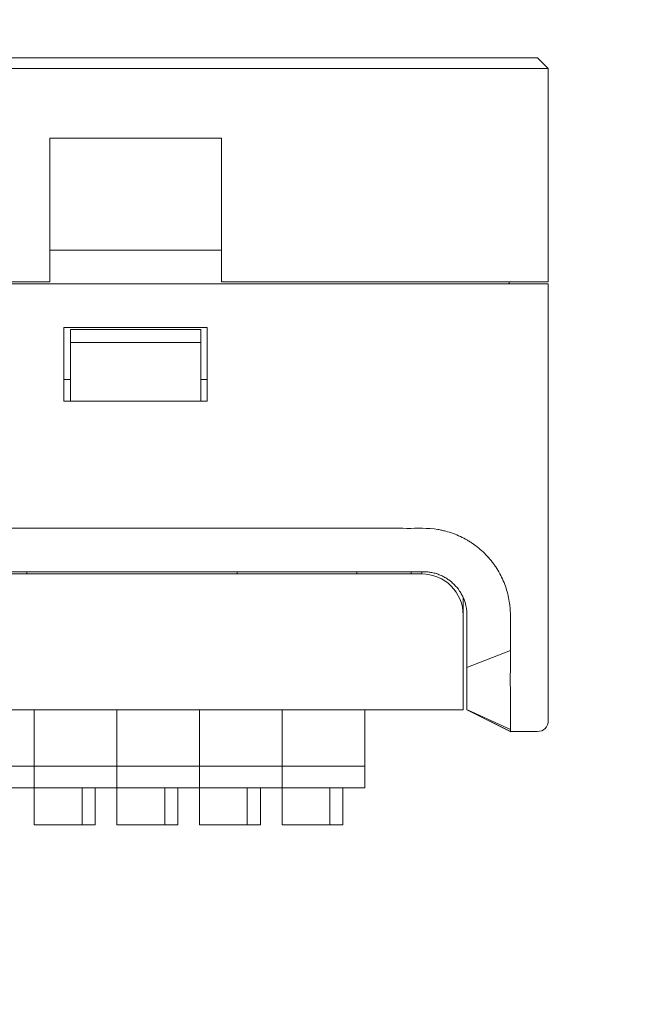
# Model space of a CAD drawing. Header units: millimetres. Extents: x -1114 to 1396, y -630 to 631.
# Tile 277 of 656: x -400 to -373, y 46 to 91. Entities that reach past the tile are written whole.
import ezdxf

# ---------------------------------------------------------------- set-up
doc = ezdxf.new("R2010")
doc.units = ezdxf.units.MM
doc.header["$MEASUREMENT"] = 0

msp = doc.modelspace()

# ---------------------------------------------------------------- linework, layer by layer
at = {"lineweight": 18}
for points, knots in [([(1038.9843, -629.7647), (1038.9843, -629.7647), (-1111.4882, -629.7647), (-1111.4882, -629.7647), (-1111.4882, -629.7647), (-1111.4882, -629.7647), (-1111.4882, 630.7883), (-1111.4882, 630.7883), (-1111.4882, 630.7883), (-1111.4882, 630.7883), (1038.9843, 630.7883), (1038.9843, 630.7883)], [0, 0, 0, 0, 0.3333333, 0.3333333, 0.3333333, 0.3333333, 0.6666667, 0.6666667, 0.6666667, 0.6666667, 1, 1, 1, 1]), ([(-382.5683, 67.4489), (-383.0507, 67.4542), (-383.527, 67.4528), (-384.013, 67.4523), (-384.013, 67.4523), (-384.4991, 67.4517), (-384.9948, 67.4521), (-385.4587, 67.4523), (-385.4587, 67.4523), (-385.9226, 67.4524), (-386.3547, 67.4524), (-386.7867, 67.4524), (-386.7867, 67.4524), (-392.0922, 67.4523), (-397.4005, 67.4523), (-402.7108, 67.4523), (-402.7108, 67.4523), (-402.8249, 67.4523), (-402.9389, 67.4523), (-403.053, 67.4523)], [0, 0, 0, 0, 0.2, 0.2, 0.2, 0.2, 0.4, 0.4, 0.4, 0.4, 0.6, 0.6, 0.6, 0.6, 0.8, 0.8, 0.8, 0.8, 1, 1, 1, 1]), ([(-377.9982, 64.6997), (-378.0366, 64.8152), (-378.0797, 64.9283), (-378.1275, 65.039), (-378.1275, 65.039), (-378.1753, 65.1496), (-378.2278, 65.2578), (-378.2853, 65.3635), (-378.2853, 65.3635), (-378.3428, 65.4691), (-378.4052, 65.5723), (-378.4723, 65.673), (-378.4723, 65.673), (-378.5059, 65.7233), (-378.5408, 65.773), (-378.5768, 65.8221), (-378.5768, 65.8221), (-378.6129, 65.8711), (-378.6499, 65.9192), (-378.6879, 65.9662), (-378.6879, 65.9662), (-378.764, 66.0604), (-378.8438, 66.1505), (-378.9274, 66.2366), (-378.9274, 66.2366), (-379.011, 66.3228), (-379.0984, 66.4051), (-379.1895, 66.4836), (-379.1895, 66.4836), (-379.2805, 66.562), (-379.3753, 66.6365), (-379.474, 66.707), (-379.474, 66.707), (-379.4987, 66.7246), (-379.5236, 66.742), (-379.5487, 66.7591), (-379.5487, 66.7591), (-379.5739, 66.7763), (-379.5992, 66.7931), (-379.6247, 66.8096), (-379.6247, 66.8096), (-379.6756, 66.8426), (-379.7272, 66.8743), (-379.7793, 66.9048), (-379.7793, 66.9048), (-379.8834, 66.9657), (-379.9899, 67.0217), (-380.0986, 67.0727), (-380.0986, 67.0727), (-380.2072, 67.1237), (-380.3181, 67.1699), (-380.4312, 67.2112), (-380.4312, 67.2112), (-380.5443, 67.2525), (-380.6598, 67.2884), (-380.7775, 67.3195), (-380.7775, 67.3195), (-380.8363, 67.335), (-380.8953, 67.3492), (-380.9544, 67.3622), (-380.9544, 67.3622), (-380.984, 67.3687), (-381.0135, 67.3749), (-381.0431, 67.3809), (-381.0431, 67.3809), (-381.0727, 67.3868), (-381.1023, 67.3924), (-381.1319, 67.3977), (-381.1319, 67.3977), (-381.6058, 67.4829), (-382.0886, 67.4437), (-382.5683, 67.4489)], [0, 0, 0, 0, 0.0555556, 0.0555556, 0.0555556, 0.0555556, 0.1111111, 0.1111111, 0.1111111, 0.1111111, 0.1666667, 0.1666667, 0.1666667, 0.1666667, 0.2222222, 0.2222222, 0.2222222, 0.2222222, 0.2777778, 0.2777778, 0.2777778, 0.2777778, 0.3333333, 0.3333333, 0.3333333, 0.3333333, 0.3888889, 0.3888889, 0.3888889, 0.3888889, 0.4444444, 0.4444444, 0.4444444, 0.4444444, 0.5, 0.5, 0.5, 0.5, 0.5555556, 0.5555556, 0.5555556, 0.5555556, 0.6111111, 0.6111111, 0.6111111, 0.6111111, 0.6666667, 0.6666667, 0.6666667, 0.6666667, 0.7222222, 0.7222222, 0.7222222, 0.7222222, 0.7777778, 0.7777778, 0.7777778, 0.7777778, 0.8333333, 0.8333333, 0.8333333, 0.8333333, 0.8888889, 0.8888889, 0.8888889, 0.8888889, 0.9444444, 0.9444444, 0.9444444, 0.9444444, 1, 1, 1, 1]), ([(-381.7993, 65.4523), (-381.8558, 65.4523), (-381.9123, 65.4523), (-381.9688, 65.4523), (-381.9688, 65.4523), (-382.0254, 65.4523), (-382.0819, 65.4523), (-382.1384, 65.4523), (-382.1384, 65.4523), (-382.2515, 65.4523), (-382.3645, 65.4523), (-382.4776, 65.4523), (-382.4776, 65.4523), (-382.7037, 65.4523), (-382.9298, 65.4523), (-383.1559, 65.4523)], [0, 0, 0, 0, 0.25, 0.25, 0.25, 0.25, 0.5, 0.5, 0.5, 0.5, 0.75, 0.75, 0.75, 0.75, 1, 1, 1, 1]), ([(-379.9717, 63.4525), (-379.9717, 63.9564), (-380.1719, 64.4396), (-380.5282, 64.796), (-380.5282, 64.796), (-380.8845, 65.1523), (-381.3678, 65.3525), (-381.8717, 65.3525)], [0, 0, 0, 0, 0.5, 0.5, 0.5, 0.5, 1, 1, 1, 1]), ([(-381.7993, 65.4523), (-381.7332, 65.4523), (-381.6678, 65.449), (-381.6028, 65.4426), (-381.6028, 65.4426), (-381.5704, 65.4394), (-381.538, 65.4354), (-381.5058, 65.4306), (-381.5058, 65.4306), (-381.4736, 65.4258), (-381.4416, 65.4203), (-381.4096, 65.4139), (-381.4096, 65.4139), (-381.3458, 65.4013), (-381.2824, 65.3854), (-381.2196, 65.3664), (-381.2196, 65.3664), (-381.1882, 65.3569), (-381.1569, 65.3466), (-381.1259, 65.3355), (-381.1259, 65.3355), (-381.0948, 65.3244), (-381.0642, 65.3126), (-381.0339, 65.3), (-381.0339, 65.3), (-380.9734, 65.275), (-380.9144, 65.2471), (-380.857, 65.2164), (-380.857, 65.2164), (-380.7996, 65.1857), (-380.7437, 65.1523), (-380.6894, 65.116), (-380.6894, 65.116), (-380.6622, 65.0979), (-380.6354, 65.0791), (-380.609, 65.0596), (-380.609, 65.0596), (-380.5958, 65.0498), (-380.5828, 65.0398), (-380.5698, 65.0297), (-380.5698, 65.0297), (-380.5568, 65.0196), (-380.5439, 65.0093), (-380.5311, 64.9988), (-380.5311, 64.9988), (-380.4802, 64.957), (-380.4317, 64.9131), (-380.3856, 64.867), (-380.3856, 64.867), (-380.2933, 64.7748), (-380.2105, 64.6742), (-380.1374, 64.565), (-380.1374, 64.565), (-380.1191, 64.5377), (-380.1014, 64.5098), (-380.0845, 64.4816), (-380.0845, 64.4816), (-380.0675, 64.4533), (-380.0513, 64.4248), (-380.0359, 64.396), (-380.0359, 64.396), (-380.005, 64.3383), (-379.9771, 64.2794), (-379.9522, 64.2193), (-379.9522, 64.2193), (-379.9272, 64.1592), (-379.9052, 64.0978), (-379.8861, 64.0353), (-379.8861, 64.0353), (-379.8766, 64.004), (-379.8678, 63.9724), (-379.8598, 63.9406), (-379.8598, 63.9406), (-379.8518, 63.9087), (-379.8445, 63.8764), (-379.838, 63.8441), (-379.838, 63.8441), (-379.8122, 63.7149), (-379.7993, 63.5843), (-379.7993, 63.4523)], [0, 0, 0, 0, 0.05, 0.05, 0.05, 0.05, 0.1, 0.1, 0.1, 0.1, 0.15, 0.15, 0.15, 0.15, 0.2, 0.2, 0.2, 0.2, 0.25, 0.25, 0.25, 0.25, 0.3, 0.3, 0.3, 0.3, 0.35, 0.35, 0.35, 0.35, 0.4, 0.4, 0.4, 0.4, 0.45, 0.45, 0.45, 0.45, 0.5, 0.5, 0.5, 0.5, 0.55, 0.55, 0.55, 0.55, 0.6, 0.6, 0.6, 0.6, 0.65, 0.65, 0.65, 0.65, 0.7, 0.7, 0.7, 0.7, 0.75, 0.75, 0.75, 0.75, 0.8, 0.8, 0.8, 0.8, 0.85, 0.85, 0.85, 0.85, 0.9, 0.9, 0.9, 0.9, 0.95, 0.95, 0.95, 0.95, 1, 1, 1, 1]), ([(-377.9982, 64.6997), (-377.9601, 64.5852), (-377.928, 64.4691), (-377.9012, 64.3515), (-377.9012, 64.3515), (-377.8745, 64.2339), (-377.8533, 64.1152), (-377.8369, 63.9957), (-377.8369, 63.9957), (-377.8288, 63.936), (-377.8219, 63.8761), (-377.8162, 63.8162), (-377.8162, 63.8162), (-377.8104, 63.7563), (-377.8059, 63.6963), (-377.8024, 63.6362), (-377.8024, 63.6362), (-377.7956, 63.5162), (-377.7931, 63.3958), (-377.7946, 63.2753)], [0, 0, 0, 0, 0.2, 0.2, 0.2, 0.2, 0.4, 0.4, 0.4, 0.4, 0.6, 0.6, 0.6, 0.6, 0.8, 0.8, 0.8, 0.8, 1, 1, 1, 1]), ([(-379.7993, 63.3463), (-379.7993, 63.1545), (-379.7993, 62.9626), (-379.7993, 62.7708), (-379.7993, 62.7708), (-379.7993, 62.5789), (-379.7993, 62.3871), (-379.7993, 62.1952)], [0, 0, 0, 0, 0.5, 0.5, 0.5, 0.5, 1, 1, 1, 1]), ([(-377.7946, 63.2753), (-377.7976, 63.0346), (-377.8, 62.794), (-377.8, 62.5534), (-377.8, 62.5534), (-377.8001, 62.3127), (-377.7979, 62.0721), (-377.7916, 61.8316)], [0, 0, 0, 0, 0.5, 0.5, 0.5, 0.5, 1, 1, 1, 1]), ([(-377.7916, 61.8316), (-377.79, 61.7708), (-377.7902, 61.71), (-377.7913, 61.6492), (-377.7913, 61.6492), (-377.7924, 61.5884), (-377.7943, 61.5277), (-377.7961, 61.4669), (-377.7961, 61.4669), (-377.7997, 61.3454), (-377.8028, 61.2239), (-377.7993, 61.1023)], [0, 0, 0, 0, 0.3333333, 0.3333333, 0.3333333, 0.3333333, 0.6666667, 0.6666667, 0.6666667, 0.6666667, 1, 1, 1, 1]), ([(-379.7993, 59.1032), (-379.7993, 59.1045), (-379.7993, 59.0986), (-379.7993, 59.1035), (-379.7993, 59.1035), (-379.7993, 59.1047), (-379.7993, 59.1066), (-379.7993, 59.1094), (-379.7993, 59.1094), (-379.7993, 59.1123), (-379.7993, 59.1161), (-379.7993, 59.1209), (-379.7993, 59.1209), (-379.7993, 59.1305), (-379.7993, 59.1439), (-379.7993, 59.1613), (-379.7993, 59.1613), (-379.7993, 59.17), (-379.7993, 59.1797), (-379.7993, 59.1904), (-379.7993, 59.1904), (-379.7993, 59.201), (-379.7993, 59.2126), (-379.7993, 59.225), (-379.7993, 59.225), (-379.7993, 59.2498), (-379.7993, 59.2781), (-379.7993, 59.3099), (-379.7993, 59.3099), (-379.7993, 59.3418), (-379.7993, 59.3771), (-379.7993, 59.4159), (-379.7993, 59.4159), (-379.7993, 59.4353), (-379.7993, 59.4556), (-379.7993, 59.4767), (-379.7993, 59.4767), (-379.7993, 59.4873), (-379.7993, 59.4981), (-379.7993, 59.5091), (-379.7993, 59.5091), (-379.7993, 59.52), (-379.7993, 59.5312), (-379.7993, 59.5425), (-379.7993, 59.5425), (-379.7993, 59.5877), (-379.7993, 59.6356), (-379.7993, 59.6862), (-379.7993, 59.6862), (-379.7993, 59.7367), (-379.7993, 59.79), (-379.7993, 59.846), (-379.7993, 59.846), (-379.7993, 59.874), (-379.7993, 59.9027), (-379.7993, 59.9321), (-379.7993, 59.9321), (-379.7993, 59.9615), (-379.7993, 59.9916), (-379.7993, 60.0221), (-379.7993, 60.0221), (-379.7993, 60.0831), (-379.7993, 60.1457), (-379.7993, 60.2099), (-379.7993, 60.2099), (-379.7993, 60.2741), (-379.7993, 60.3399), (-379.7993, 60.4073), (-379.7993, 60.4073), (-379.7993, 60.4411), (-379.7993, 60.4752), (-379.7993, 60.5098), (-379.7993, 60.5098), (-379.7993, 60.5443), (-379.7993, 60.5794), (-379.7993, 60.6146), (-379.7993, 60.6146), (-379.7993, 60.685), (-379.7993, 60.756), (-379.7993, 60.8275), (-379.7993, 60.8275), (-379.7993, 60.8991), (-379.7993, 60.9713), (-379.7993, 61.044)], [0, 0, 0, 0, 0.047619, 0.047619, 0.047619, 0.047619, 0.0952381, 0.0952381, 0.0952381, 0.0952381, 0.1428571, 0.1428571, 0.1428571, 0.1428571, 0.1904762, 0.1904762, 0.1904762, 0.1904762, 0.2380952, 0.2380952, 0.2380952, 0.2380952, 0.2857143, 0.2857143, 0.2857143, 0.2857143, 0.3333333, 0.3333333, 0.3333333, 0.3333333, 0.3809524, 0.3809524, 0.3809524, 0.3809524, 0.4285714, 0.4285714, 0.4285714, 0.4285714, 0.4761905, 0.4761905, 0.4761905, 0.4761905, 0.5238095, 0.5238095, 0.5238095, 0.5238095, 0.5714286, 0.5714286, 0.5714286, 0.5714286, 0.6190476, 0.6190476, 0.6190476, 0.6190476, 0.6666667, 0.6666667, 0.6666667, 0.6666667, 0.7142857, 0.7142857, 0.7142857, 0.7142857, 0.7619048, 0.7619048, 0.7619048, 0.7619048, 0.8095238, 0.8095238, 0.8095238, 0.8095238, 0.8571429, 0.8571429, 0.8571429, 0.8571429, 0.9047619, 0.9047619, 0.9047619, 0.9047619, 0.952381, 0.952381, 0.952381, 0.952381, 1, 1, 1, 1]), ([(-377.7993, 61.1023), (-377.7972, 61.0264), (-377.7977, 60.9511), (-377.7991, 60.8762), (-377.7991, 60.8762), (-377.8005, 60.8013), (-377.8028, 60.7269), (-377.8044, 60.6529), (-377.8044, 60.6529), (-377.8061, 60.579), (-377.8072, 60.5055), (-377.8063, 60.4325), (-377.8063, 60.4325), (-377.8061, 60.4143), (-377.8057, 60.396), (-377.8053, 60.3778), (-377.8053, 60.3778), (-377.8049, 60.3596), (-377.8045, 60.3415), (-377.8041, 60.3234), (-377.8041, 60.3234), (-377.8034, 60.2871), (-377.8027, 60.2509), (-377.8021, 60.2149), (-377.8021, 60.2149), (-377.8016, 60.1789), (-377.8011, 60.1429), (-377.8007, 60.1072), (-377.8007, 60.1072), (-377.8003, 60.0714), (-377.7999, 60.036), (-377.7997, 60.0009), (-377.7997, 60.0009), (-377.7992, 59.9308), (-377.7989, 59.862), (-377.7988, 59.7946), (-377.7988, 59.7946), (-377.7987, 59.6599), (-377.7992, 59.5305), (-377.7996, 59.4065), (-377.7996, 59.4065), (-377.7997, 59.3755), (-377.7998, 59.3449), (-377.7998, 59.3146), (-377.7998, 59.3146), (-377.7999, 59.2843), (-377.7999, 59.2543), (-377.7999, 59.2247), (-377.7999, 59.2247), (-377.7999, 59.1656), (-377.7996, 59.1087), (-377.7995, 59.0538), (-377.7995, 59.0538), (-377.7992, 58.9441), (-377.7992, 58.8428), (-377.7993, 58.7498), (-377.7993, 58.7498), (-377.7993, 58.7034), (-377.7993, 58.659), (-377.7993, 58.6167), (-377.7993, 58.6167), (-377.7993, 58.5956), (-377.7993, 58.575), (-377.7993, 58.5549), (-377.7993, 58.5549), (-377.7993, 58.5349), (-377.7993, 58.5155), (-377.7993, 58.4968), (-377.7993, 58.4968), (-377.7992, 58.4218), (-377.7993, 58.3571), (-377.7994, 58.3026)], [0, 0, 0, 0, 0.0555556, 0.0555556, 0.0555556, 0.0555556, 0.1111111, 0.1111111, 0.1111111, 0.1111111, 0.1666667, 0.1666667, 0.1666667, 0.1666667, 0.2222222, 0.2222222, 0.2222222, 0.2222222, 0.2777778, 0.2777778, 0.2777778, 0.2777778, 0.3333333, 0.3333333, 0.3333333, 0.3333333, 0.3888889, 0.3888889, 0.3888889, 0.3888889, 0.4444444, 0.4444444, 0.4444444, 0.4444444, 0.5, 0.5, 0.5, 0.5, 0.5555556, 0.5555556, 0.5555556, 0.5555556, 0.6111111, 0.6111111, 0.6111111, 0.6111111, 0.6666667, 0.6666667, 0.6666667, 0.6666667, 0.7222222, 0.7222222, 0.7222222, 0.7222222, 0.7777778, 0.7777778, 0.7777778, 0.7777778, 0.8333333, 0.8333333, 0.8333333, 0.8333333, 0.8888889, 0.8888889, 0.8888889, 0.8888889, 0.9444444, 0.9444444, 0.9444444, 0.9444444, 1, 1, 1, 1]), ([(-377.8009, 58.1262), (-377.8017, 58.1182), (-377.8009, 58.1122), (-377.8, 58.1082), (-377.8, 58.1082), (-377.799, 58.1043), (-377.798, 58.1023), (-377.799, 58.1023)], [0, 0, 0, 0, 0.5, 0.5, 0.5, 0.5, 1, 1, 1, 1]), ([(-377.7994, 58.3026), (-377.7995, 58.2592), (-377.7992, 58.2227), (-377.7992, 58.1933), (-377.7992, 58.1933), (-377.7991, 58.1638), (-377.7994, 58.1414), (-377.8009, 58.1262)], [0, 0, 0, 0, 0.5, 0.5, 0.5, 0.5, 1, 1, 1, 1])]:
    msp.add_open_spline(points, degree=3, knots=knots, dxfattribs=at)
for points in [[(-532.5526, 89.1023), (-532.5526, 89.1023), (-376.5526, 89.1023), (-376.5526, 89.1023)], [(-376.5526, 89.1023), (-376.5526, 89.1023), (-376.0526, 88.6023), (-376.0526, 88.6023)], [(-376.5526, 88.6023), (-376.5526, 88.6023), (-532.5526, 88.6023), (-532.5526, 88.6023)], [(-376.0526, 88.6023), (-376.0526, 88.6023), (-376.5526, 88.6023), (-376.5526, 88.6023)], [(-376.0526, 88.6023), (-376.0526, 88.6023), (-376.0526, 78.7969), (-376.0526, 78.7969)], [(-376.0526, 88.6023), (-376.0526, 88.6023), (-376.0526, 78.7969), (-376.0526, 78.7969)], [(-399.0026, 85.3954), (-399.0026, 85.3954), (-399.0026, 78.7969), (-399.0026, 78.7969)], [(-399.0026, 85.3954), (-399.0026, 85.3954), (-391.1026, 85.3954), (-391.1026, 85.3954)], [(-391.1026, 78.7969), (-391.1026, 78.7969), (-391.1026, 85.3954), (-391.1026, 85.3954)], [(-399.0026, 80.2526), (-399.0026, 80.2526), (-391.1026, 80.2526), (-391.1026, 80.2526)], [(-376.5526, 78.6969), (-376.5526, 78.6969), (-532.5526, 78.6969), (-532.5526, 78.6969)], [(-399.0026, 78.7969), (-399.0026, 78.7969), (-448.6026, 78.7969), (-448.6026, 78.7969)], [(-376.5526, 78.7969), (-376.5526, 78.7969), (-391.1026, 78.7969), (-391.1026, 78.7969)], [(-377.8526, 78.7969), (-377.8526, 78.7969), (-377.8526, 78.6968), (-377.8526, 78.6968)], [(-376.0526, 78.7969), (-376.0526, 78.7969), (-376.5526, 78.7969), (-376.5526, 78.7969)], [(-376.0526, 78.6969), (-376.0526, 78.6969), (-376.5526, 78.6969), (-376.5526, 78.6969)], [(-376.0526, 78.6969), (-376.0526, 78.6969), (-376.0526, 61.1023), (-376.0526, 61.1023)], [(-376.0526, 78.6969), (-376.0526, 78.6969), (-376.0526, 61.1023), (-376.0526, 61.1023)], [(-398.3526, 73.2969), (-398.3526, 73.2969), (-398.3526, 76.6969), (-398.3526, 76.6969)], [(-398.3526, 76.6969), (-398.3526, 76.6969), (-391.7526, 76.6969), (-391.7526, 76.6969)], [(-398.0526, 76.5969), (-398.0526, 76.5969), (-398.0526, 75.9969), (-398.0526, 75.9969)], [(-392.0526, 76.5969), (-392.0526, 76.5969), (-398.0526, 76.5969), (-398.0526, 76.5969)], [(-392.0526, 75.9969), (-392.0526, 75.9969), (-392.0526, 76.5969), (-392.0526, 76.5969)], [(-391.7526, 76.6969), (-391.7526, 76.6969), (-391.7526, 73.2969), (-391.7526, 73.2969)], [(-398.0526, 73.9093), (-398.0526, 73.9093), (-398.0526, 75.9969), (-398.0526, 75.9969)], [(-398.0526, 75.9969), (-398.0526, 75.9969), (-392.0526, 75.9969), (-392.0526, 75.9969)], [(-392.0526, 75.9969), (-392.0526, 75.9969), (-392.0526, 73.9093), (-392.0526, 73.9093)], [(-398.3526, 74.2969), (-398.3526, 74.2969), (-398.0526, 74.2969), (-398.0526, 74.2969)], [(-392.0526, 74.2969), (-392.0526, 74.2969), (-391.7524, 74.2969), (-391.7524, 74.2969)], [(-398.0526, 73.2969), (-398.0526, 73.2969), (-398.0526, 73.9093), (-398.0526, 73.9093)], [(-392.0526, 73.9093), (-392.0526, 73.9093), (-392.0526, 73.2969), (-392.0526, 73.2969)], [(-391.7526, 73.2969), (-391.7526, 73.2969), (-398.3526, 73.2969), (-398.3526, 73.2969)], [(-403.153, 65.3525), (-403.153, 65.3525), (-381.8717, 65.3525), (-381.8717, 65.3525)], [(-383.1559, 65.4523), (-383.1559, 65.4523), (-402.053, 65.4523), (-402.053, 65.4523)], [(-400.053, 65.4523), (-400.053, 65.4523), (-400.053, 65.3525), (-400.053, 65.3525)], [(-390.3717, 65.4523), (-390.3717, 65.4523), (-390.3717, 65.3525), (-390.3717, 65.3525)], [(-384.8717, 65.4523), (-384.8717, 65.4523), (-384.8717, 65.3525), (-384.8717, 65.3525)], [(-382.372, 65.4523), (-382.372, 65.4523), (-382.372, 65.3525), (-382.372, 65.3525)], [(-381.8721, 65.3525), (-381.8721, 65.3525), (-381.8721, 65.4523), (-381.8721, 65.4523)], [(-379.9717, 64.2569), (-379.9717, 64.2569), (-379.9717, 63.4525), (-379.9717, 63.4525)], [(-379.9717, 63.4525), (-379.9717, 63.4525), (-379.9717, 61.1025), (-379.9717, 61.1025)], [(-379.7993, 63.4523), (-379.7993, 63.4169), (-379.7993, 63.3816), (-379.7993, 63.3463)], [(-379.7993, 61.044), (-379.7993, 61.4277), (-379.7993, 61.8115), (-379.7993, 62.1952)], [(-377.7916, 61.8316), (-377.7916, 61.8316), (-379.7993, 61.044), (-379.7993, 61.044)], [(-379.9717, 61.1025), (-379.9717, 61.1025), (-379.9717, 59.1025), (-379.9717, 59.1025)], [(-376.0526, 61.1023), (-376.0526, 61.1023), (-376.0526, 58.6023), (-376.0526, 58.6023)], [(-379.9717, 59.1025), (-379.9717, 59.1025), (-436.1773, 59.1025), (-436.1773, 59.1025)], [(-379.9717, 59.1025), (-379.9717, 59.1025), (-436.1773, 59.1025), (-436.1773, 59.1025)], [(-399.7167, 56.5808), (-399.7167, 56.5808), (-399.7167, 59.1026), (-399.7167, 59.1026)], [(-399.7167, 56.5808), (-399.7167, 56.5808), (-399.7167, 59.1026), (-399.7167, 59.1026)], [(-395.9135, 56.5808), (-395.9135, 56.5808), (-395.9135, 59.1026), (-395.9135, 59.1026)], [(-395.9135, 56.5808), (-395.9135, 56.5808), (-395.9135, 59.1026), (-395.9135, 59.1026)], [(-392.1102, 56.5808), (-392.1102, 56.5808), (-392.1102, 59.1026), (-392.1102, 59.1026)], [(-392.1102, 56.5808), (-392.1102, 56.5808), (-392.1102, 59.1026), (-392.1102, 59.1026)], [(-388.3069, 56.5808), (-388.3069, 56.5808), (-388.3069, 59.1026), (-388.3069, 59.1026)], [(-388.3069, 56.5808), (-388.3069, 56.5808), (-388.3069, 59.1026), (-388.3069, 59.1026)], [(-384.5037, 56.5808), (-384.5037, 56.5808), (-384.5037, 59.1026), (-384.5037, 59.1026)], [(-379.7993, 59.1023), (-379.7993, 59.1023), (-377.7832, 58.0942), (-377.7832, 58.0942)], [(-379.7993, 59.102), (-379.7993, 59.102), (-377.802, 58.1022), (-377.802, 58.1022)], [(-379.7972, 59.1012), (-379.7972, 59.1012), (-377.7989, 58.104), (-377.7989, 58.104)], [(-377.7991, 58.2004), (-377.7991, 58.2004), (-379.7418, 59.0802), (-379.7418, 59.0802)], [(-376.5526, 58.1023), (-376.2764, 58.1023), (-376.0526, 58.3261), (-376.0526, 58.6023)], [(-377.799, 58.1023), (-377.799, 58.1023), (-376.5526, 58.1023), (-376.5526, 58.1023)], [(-377.1757, 58.1023), (-377.1757, 58.1023), (-377.7989, 58.1023), (-377.7989, 58.1023)], [(-376.5526, 58.1023), (-376.5526, 58.1023), (-377.1757, 58.1023), (-377.1757, 58.1023)], [(-403.52, 56.5104), (-403.52, 56.5104), (-399.7167, 56.5104), (-399.7167, 56.5104)], [(-399.7167, 56.4606), (-399.7167, 56.4606), (-399.7167, 56.5808), (-399.7167, 56.5808)], [(-399.7167, 56.4606), (-399.7167, 56.4606), (-399.7167, 56.5808), (-399.7167, 56.5808)], [(-399.7167, 56.5104), (-399.7167, 56.5104), (-395.9135, 56.5104), (-395.9135, 56.5104)], [(-399.7167, 55.5602), (-399.7167, 55.5602), (-399.7167, 56.4606), (-399.7167, 56.4606)], [(-399.7167, 55.5602), (-399.7167, 55.5602), (-399.7167, 56.4606), (-399.7167, 56.4606)], [(-395.9135, 56.4606), (-395.9135, 56.4606), (-395.9135, 56.5808), (-395.9135, 56.5808)], [(-395.9135, 56.4606), (-395.9135, 56.4606), (-395.9135, 56.5808), (-395.9135, 56.5808)], [(-395.9135, 56.5104), (-395.9135, 56.5104), (-392.1102, 56.5104), (-392.1102, 56.5104)], [(-395.9135, 55.5602), (-395.9135, 55.5602), (-395.9135, 56.4606), (-395.9135, 56.4606)], [(-395.9135, 55.5602), (-395.9135, 55.5602), (-395.9135, 56.4606), (-395.9135, 56.4606)], [(-392.1102, 56.4606), (-392.1102, 56.4606), (-392.1102, 56.5808), (-392.1102, 56.5808)], [(-392.1102, 56.4606), (-392.1102, 56.4606), (-392.1102, 56.5808), (-392.1102, 56.5808)], [(-392.1102, 56.5104), (-392.1102, 56.5104), (-388.3069, 56.5104), (-388.3069, 56.5104)], [(-392.1102, 55.5602), (-392.1102, 55.5602), (-392.1102, 56.4606), (-392.1102, 56.4606)], [(-392.1102, 55.5602), (-392.1102, 55.5602), (-392.1102, 56.4606), (-392.1102, 56.4606)], [(-388.3069, 56.4606), (-388.3069, 56.4606), (-388.3069, 56.5808), (-388.3069, 56.5808)], [(-388.3069, 56.4606), (-388.3069, 56.4606), (-388.3069, 56.5808), (-388.3069, 56.5808)], [(-388.3069, 56.5104), (-388.3069, 56.5104), (-384.5037, 56.5104), (-384.5037, 56.5104)], [(-388.3069, 55.5602), (-388.3069, 55.5602), (-388.3069, 56.4606), (-388.3069, 56.4606)], [(-388.3069, 55.5602), (-388.3069, 55.5602), (-388.3069, 56.4606), (-388.3069, 56.4606)], [(-384.5037, 56.4606), (-384.5037, 56.4606), (-384.5037, 56.5808), (-384.5037, 56.5808)], [(-384.5037, 55.5602), (-384.5037, 55.5602), (-384.5037, 56.4606), (-384.5037, 56.4606)], [(-399.7167, 55.5104), (-399.7167, 55.5104), (-403.52, 55.5104), (-403.52, 55.5104)], [(-399.7167, 55.5104), (-399.7167, 55.5104), (-403.52, 55.5104), (-403.52, 55.5104)], [(-399.7167, 55.5104), (-399.7167, 55.5104), (-399.7167, 55.5602), (-399.7167, 55.5602)], [(-399.7167, 55.5104), (-399.7167, 55.5104), (-399.7167, 55.5602), (-399.7167, 55.5602)], [(-395.9135, 55.5104), (-395.9135, 55.5104), (-399.7167, 55.5104), (-399.7167, 55.5104)], [(-395.9135, 55.5104), (-395.9135, 55.5104), (-399.7167, 55.5104), (-399.7167, 55.5104)], [(-399.7135, 55.5104), (-399.7135, 55.5104), (-399.7135, 53.8104), (-399.7135, 53.8104)], [(-397.5135, 53.8104), (-397.5135, 53.8104), (-397.5135, 55.5104), (-397.5135, 55.5104)], [(-396.9135, 55.5104), (-396.9135, 55.5104), (-396.9135, 53.8104), (-396.9135, 53.8104)], [(-395.9135, 55.5104), (-395.9135, 55.5104), (-395.9135, 55.5602), (-395.9135, 55.5602)], [(-395.9135, 55.5104), (-395.9135, 55.5104), (-395.9135, 55.5602), (-395.9135, 55.5602)], [(-392.1102, 55.5104), (-392.1102, 55.5104), (-395.9135, 55.5104), (-395.9135, 55.5104)], [(-392.1102, 55.5104), (-392.1102, 55.5104), (-395.9135, 55.5104), (-395.9135, 55.5104)], [(-395.9102, 55.5104), (-395.9102, 55.5104), (-395.9102, 53.8104), (-395.9102, 53.8104)], [(-393.7102, 53.8104), (-393.7102, 53.8104), (-393.7102, 55.5104), (-393.7102, 55.5104)], [(-393.1102, 55.5104), (-393.1102, 55.5104), (-393.1102, 53.8104), (-393.1102, 53.8104)], [(-392.1102, 55.5104), (-392.1102, 55.5104), (-392.1102, 55.5602), (-392.1102, 55.5602)], [(-392.1102, 55.5104), (-392.1102, 55.5104), (-392.1102, 55.5602), (-392.1102, 55.5602)], [(-388.3069, 55.5104), (-388.3069, 55.5104), (-392.1102, 55.5104), (-392.1102, 55.5104)], [(-388.3069, 55.5104), (-388.3069, 55.5104), (-392.1102, 55.5104), (-392.1102, 55.5104)], [(-392.1069, 55.5104), (-392.1069, 55.5104), (-392.1069, 53.8104), (-392.1069, 53.8104)], [(-389.9069, 53.8104), (-389.9069, 53.8104), (-389.9069, 55.5104), (-389.9069, 55.5104)], [(-389.3069, 55.5104), (-389.3069, 55.5104), (-389.3069, 53.8104), (-389.3069, 53.8104)], [(-388.3069, 55.5104), (-388.3069, 55.5104), (-388.3069, 55.5602), (-388.3069, 55.5602)], [(-388.3069, 55.5104), (-388.3069, 55.5104), (-388.3069, 55.5602), (-388.3069, 55.5602)], [(-384.5037, 55.5104), (-384.5037, 55.5104), (-388.3069, 55.5104), (-388.3069, 55.5104)], [(-384.5037, 55.5104), (-384.5037, 55.5104), (-388.3069, 55.5104), (-388.3069, 55.5104)], [(-388.3037, 55.5104), (-388.3037, 55.5104), (-388.3037, 53.8104), (-388.3037, 53.8104)], [(-386.1037, 53.8104), (-386.1037, 53.8104), (-386.1037, 55.5104), (-386.1037, 55.5104)], [(-385.5037, 55.5104), (-385.5037, 55.5104), (-385.5037, 53.8104), (-385.5037, 53.8104)], [(-384.5037, 55.5104), (-384.5037, 55.5104), (-384.5037, 55.5602), (-384.5037, 55.5602)], [(-397.5135, 53.8104), (-397.5135, 53.8104), (-399.7135, 53.8104), (-399.7135, 53.8104)], [(-396.9135, 53.8104), (-396.9135, 53.8104), (-397.5135, 53.8104), (-397.5135, 53.8104)], [(-393.7102, 53.8104), (-393.7102, 53.8104), (-395.9102, 53.8104), (-395.9102, 53.8104)], [(-393.1102, 53.8104), (-393.1102, 53.8104), (-393.7102, 53.8104), (-393.7102, 53.8104)], [(-389.9069, 53.8104), (-389.9069, 53.8104), (-392.1069, 53.8104), (-392.1069, 53.8104)], [(-389.3069, 53.8104), (-389.3069, 53.8104), (-389.9069, 53.8104), (-389.9069, 53.8104)], [(-386.1037, 53.8104), (-386.1037, 53.8104), (-388.3037, 53.8104), (-388.3037, 53.8104)], [(-385.5037, 53.8104), (-385.5037, 53.8104), (-386.1037, 53.8104), (-386.1037, 53.8104)]]:
    msp.add_open_spline(points, degree=3, dxfattribs=at)

doc.saveas('drawing.dxf')
